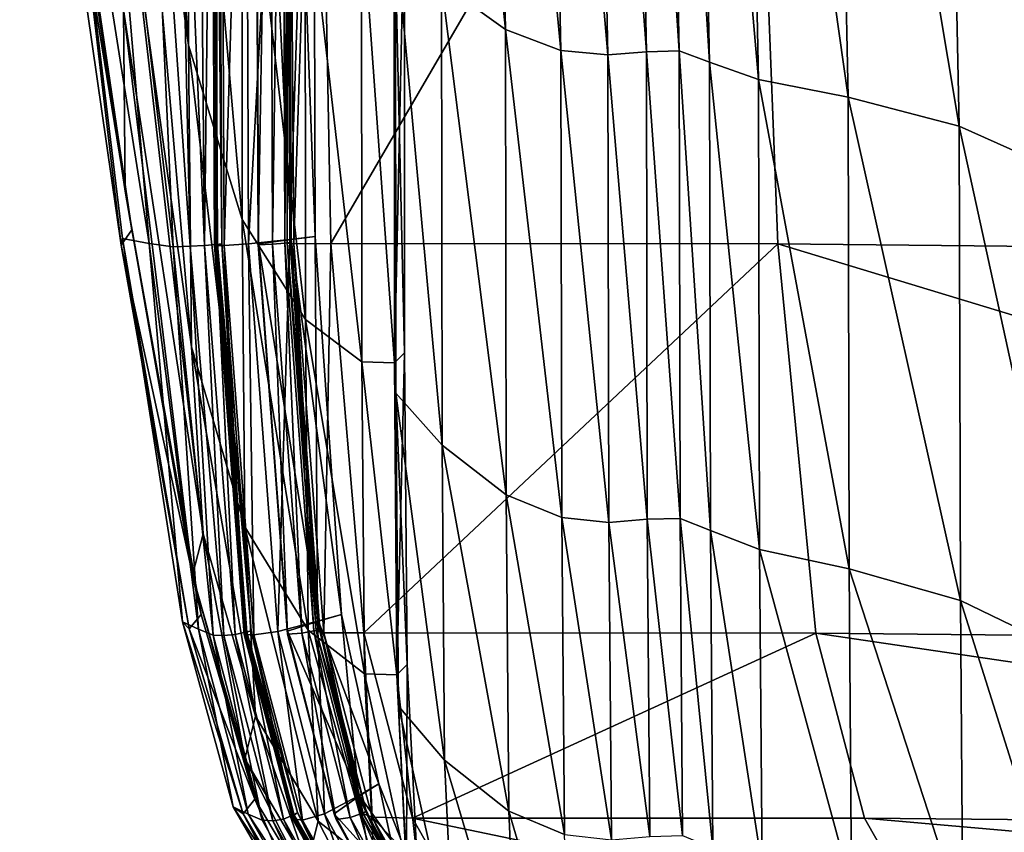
# Model space of a CAD drawing. Header units: millimetres. Extents: x 2387 to 13955, y -4964 to 364.
# Tile 860 of 1056: x 4392 to 4408, y -366 to -353. Entities that reach past the tile are written whole.
import ezdxf

# ---------------------------------------------------------------- set-up
doc = ezdxf.new("R2010")
doc.units = ezdxf.units.MM
doc.header["$MEASUREMENT"] = 0
doc.layers.add('Predefinito', color=7, linetype='Continuous', true_color=0x000000)

# ---------------------------------------------------------------- blocks, each defined once
blk = doc.blocks.new('Blocco 08')
at = {"layer": 'Predefinito'}
for points in [[(-543.664, -622.5, 1161.22), (-543.752, -627.89, 1145.504), (-542.705, -635.53, 1143.452)], [(-542.705, -635.53, 1143.452), (-542.702, -628.355, 1161.565), (-543.664, -622.5, 1161.22)], [(-538.784, -622.882, 1182.32), (-538.545, -634.516, 1164.865), (-537.494, -635.274, 1165.28)], [(-537.494, -635.274, 1165.28), (-537.735, -623.545, 1182.864), (-538.784, -622.882, 1182.32)], [(-536.582, -635.618, 1165.475), (-536.824, -623.842, 1183.12), (-537.735, -623.545, 1182.864)], [(-537.735, -623.545, 1182.864), (-537.494, -635.274, 1165.28), (-536.582, -635.618, 1165.475)], [(-536.824, -623.842, 1183.12), (-536.582, -635.618, 1165.475), (-535.808, -635.691, 1165.526)], [(-535.808, -635.691, 1165.526), (-536.051, -623.903, 1183.187), (-536.824, -623.842, 1183.12)], [(-535.176, -635.641, 1165.508), (-535.418, -623.853, 1183.163), (-536.051, -623.903, 1183.187)], [(-534.636, -635.626, 1165.509), (-534.878, -623.835, 1183.163), (-535.418, -623.853, 1183.163)], [(-535.418, -623.853, 1183.163), (-535.176, -635.641, 1165.508), (-534.636, -635.626, 1165.509)], [(-534.14, -635.81, 1165.613), (-534.383, -623.995, 1183.3), (-534.878, -623.835, 1183.163)], [(-534.878, -623.835, 1183.163), (-534.636, -635.626, 1165.509), (-534.14, -635.81, 1165.613)], [(-536.051, -623.903, 1183.187), (-535.808, -635.691, 1165.526), (-535.176, -635.641, 1165.508)], [(-534.383, -623.995, 1183.3), (-534.14, -635.81, 1165.613), (-533.332, -636.097, 1165.776)], [(-533.332, -636.097, 1165.776), (-533.576, -624.241, 1183.531), (-534.383, -623.995, 1183.3)], [(-531.86, -636.387, 1165.951), (-532.106, -624.488, 1183.816), (-533.576, -624.241, 1183.531)], [(-533.576, -624.241, 1183.531), (-533.332, -636.097, 1165.776), (-531.86, -636.387, 1165.951)], [(-532.106, -624.488, 1183.816), (-531.86, -636.387, 1165.951), (-530.033, -636.864, 1166.241)], [(-530.033, -636.864, 1166.241), (-530.282, -624.885, 1184.217), (-532.106, -624.488, 1183.816)], [(-528.158, -637.704, 1166.75), (-528.408, -625.577, 1184.796), (-530.282, -624.885, 1184.217)], [(-530.282, -624.885, 1184.217), (-530.033, -636.864, 1166.241), (-528.158, -637.704, 1166.75)], [(-545.483, -626.337, 1032.87), (-543.747, -637.934, 1032.959), (-543.776, -634.952, 1094.279)], [(-543.747, -637.934, 1032.959), (-545.483, -626.337, 1032.87), (-545.349, -626.96, 974.461)], [(-543.638, -638.571, 974.47), (-545.349, -626.96, 974.461), (-545.478, -627.265, 924.495)], [(-545.349, -626.96, 974.461), (-543.638, -638.571, 974.47), (-543.747, -637.934, 1032.959)], [(-541.718, -638.8, 790.42), (-541.766, -626.98, 790.458), (-541.076, -626.959, 789.639)], [(-541.076, -626.959, 789.639), (-541.038, -638.727, 789.599), (-541.718, -638.8, 790.42)], [(-541.021, -638.727, 789.389), (-541.058, -626.96, 789.43), (-541.603, -626.978, 788.496)], [(-541.121, -638.789, 782.66), (-541.159, -626.967, 782.702), (-541.054, -626.964, 782.529)], [(-541.054, -626.964, 782.529), (-541.019, -638.778, 782.487), (-541.121, -638.789, 782.66)], [(-541.019, -638.778, 782.487), (-541.054, -626.964, 782.529), (-541.118, -626.965, 782.335)], [(-541.082, -638.787, 782.293), (-541.118, -626.965, 782.335), (-541.06, -626.966, 780.497)], [(-541.118, -626.965, 782.335), (-541.082, -638.787, 782.293), (-541.019, -638.778, 782.487)], [(-541.06, -626.966, 780.497), (-540.975, -638.799, 780.454), (-541.082, -638.787, 782.293)], [(-541.038, -638.727, 789.599), (-541.076, -626.959, 789.639), (-540.656, -626.948, 789.573)], [(-540.975, -638.799, 780.454), (-541.06, -626.966, 780.497), (-540.592, -626.955, 775.391)], [(-540.625, -638.679, 789.531), (-540.656, -626.948, 789.573), (-541.058, -626.96, 789.43)], [(-541.058, -626.96, 789.43), (-541.021, -638.727, 789.389), (-540.625, -638.679, 789.531)], [(-540.656, -626.948, 789.573), (-540.625, -638.679, 789.531), (-541.038, -638.727, 789.599)], [(-540.592, -626.955, 775.391), (-540.368, -638.795, 775.345), (-540.975, -638.799, 780.454)], [(-540.368, -638.795, 775.345), (-540.592, -626.955, 775.391), (-533.475, -626.955, 730.262)], [(-533.475, -626.955, 730.262), (-533.014, -638.798, 730.209), (-540.368, -638.795, 775.345)], [(-533.475, -626.955, 730.262), (-512.947, -627.178, 608.348), (-512.025, -639.014, 608.277)], [(-512.025, -639.014, 608.277), (-533.014, -638.798, 730.209), (-533.475, -626.955, 730.262)], [(-544.338, -627.14, 844.583), (-543.504, -627.049, 817.254), (-542.959, -638.847, 817.229)], [(-543.504, -627.049, 817.254), (-542.942, -626.996, 803.602), (-542.682, -638.837, 803.57)], [(-542.682, -638.837, 803.57), (-542.959, -638.847, 817.229), (-543.504, -627.049, 817.254)], [(-542.942, -626.996, 803.602), (-542.553, -626.994, 798.449), (-542.445, -638.828, 798.414)], [(-542.445, -638.828, 798.414), (-542.682, -638.837, 803.57), (-542.942, -626.996, 803.602)], [(-542.445, -638.828, 798.414), (-542.553, -626.994, 798.449), (-542.306, -626.989, 796.615)], [(-542.306, -626.989, 796.615), (-542.25, -638.812, 796.58), (-542.445, -638.828, 798.414)], [(-542.23, -638.811, 796.211), (-542.285, -626.988, 796.246), (-542.336, -626.991, 795.301)], [(-542.28, -638.824, 795.266), (-542.336, -626.991, 795.301), (-542.174, -626.99, 792.859)], [(-542.336, -626.991, 795.301), (-542.28, -638.824, 795.266), (-542.23, -638.811, 796.211)], [(-542.25, -638.812, 796.58), (-542.306, -626.989, 796.615), (-542.211, -626.986, 796.436)], [(-542.157, -638.8, 796.4), (-542.211, -626.986, 796.436), (-542.285, -626.988, 796.246)], [(-542.285, -626.988, 796.246), (-542.23, -638.811, 796.211), (-542.157, -638.8, 796.4)], [(-542.174, -626.99, 792.859), (-542.12, -638.827, 792.823), (-542.28, -638.824, 795.266)], [(-542.211, -626.986, 796.436), (-542.157, -638.8, 796.4), (-542.25, -638.812, 796.58)], [(-542.12, -638.827, 792.823), (-542.174, -626.99, 792.859), (-541.766, -626.98, 790.458)], [(-541.766, -626.98, 790.458), (-541.718, -638.8, 790.42), (-542.12, -638.827, 792.823)], [(-541.563, -638.816, 786.017), (-541.609, -626.979, 786.057), (-541.365, -626.973, 783.623)], [(-541.558, -638.797, 788.457), (-541.603, -626.978, 788.496), (-541.609, -626.979, 786.057)], [(-541.609, -626.979, 786.057), (-541.563, -638.816, 786.017), (-541.558, -638.797, 788.457)], [(-541.603, -626.978, 788.496), (-541.558, -638.797, 788.457), (-541.021, -638.727, 789.389)], [(-541.365, -626.973, 783.623), (-541.324, -638.805, 783.581), (-541.563, -638.816, 786.017)], [(-541.324, -638.805, 783.581), (-541.365, -626.973, 783.623), (-541.159, -626.967, 782.702)], [(-541.159, -626.967, 782.702), (-541.121, -638.789, 782.66), (-541.324, -638.805, 783.581)], [(-543.814, -638.822, 924.487), (-545.478, -627.265, 924.495), (-545.191, -627.178, 881.644)], [(-545.478, -627.265, 924.495), (-543.814, -638.822, 924.487), (-543.638, -638.571, 974.47)], [(-545.191, -627.178, 881.644), (-544.338, -627.14, 844.583), (-543.355, -638.796, 844.572)], [(-543.355, -638.796, 844.572), (-543.791, -638.714, 881.643), (-545.191, -627.178, 881.644)], [(-545.191, -627.178, 881.644), (-543.791, -638.714, 881.643), (-543.814, -638.822, 924.487)], [(-542.959, -638.847, 817.229), (-543.355, -638.796, 844.572), (-544.338, -627.14, 844.583)], [(-542.657, -640.495, 1120.839), (-542.705, -635.53, 1143.452), (-543.752, -627.89, 1145.504)], [(-543.752, -627.89, 1145.504), (-543.642, -633.352, 1124.526), (-542.657, -640.495, 1120.839)], [(-542.702, -628.355, 1161.565), (-542.705, -635.53, 1143.452), (-541.824, -638.397, 1144.46)], [(-541.824, -638.397, 1144.46), (-541.826, -631.044, 1162.99), (-542.702, -628.355, 1161.565)], [(-540.782, -640.043, 1145.044), (-540.786, -632.584, 1163.815), (-541.826, -631.044, 1162.99)], [(-541.826, -631.044, 1162.99), (-541.824, -638.397, 1144.46), (-540.782, -640.043, 1145.044)], [(-540.786, -632.584, 1163.815), (-540.782, -640.043, 1145.044), (-539.856, -640.737, 1145.296)], [(-539.856, -640.737, 1145.296), (-539.862, -633.232, 1164.17), (-540.786, -632.584, 1163.815)], [(-539.321, -640.754, 1145.307), (-539.326, -633.245, 1164.184), (-539.156, -633.092, 1164.107)], [(-539.152, -640.591, 1145.252), (-539.156, -633.092, 1164.107), (-539.326, -633.245, 1164.184)], [(-539.156, -633.092, 1164.107), (-539.152, -640.591, 1145.252), (-539.321, -640.754, 1145.307)], [(-539.321, -640.754, 1145.307), (-539.326, -633.245, 1164.184), (-539.862, -633.232, 1164.17)], [(-539.862, -633.232, 1164.17), (-539.856, -640.737, 1145.296), (-539.321, -640.754, 1145.307)], [(-539.326, -633.245, 1164.184), (-539.321, -640.754, 1145.307), (-539.296, -641.254, 1145.482)], [(-539.296, -641.254, 1145.482), (-539.302, -633.715, 1164.432), (-539.326, -633.245, 1164.184)], [(-539.326, -633.245, 1164.184), (-539.321, -640.754, 1145.307), (-539.152, -640.591, 1145.252)], [(-543.642, -633.352, 1124.526), (-543.776, -634.952, 1094.279), (-542.467, -643.567, 1086.469)], [(-542.467, -643.567, 1086.469), (-542.657, -640.495, 1120.839), (-543.642, -633.352, 1124.526)], [(-538.537, -642.112, 1145.789), (-538.545, -634.516, 1164.865), (-539.302, -633.715, 1164.432)], [(-539.302, -633.715, 1164.432), (-539.296, -641.254, 1145.482), (-538.537, -642.112, 1145.789)], [(-538.545, -634.516, 1164.865), (-538.537, -642.112, 1145.789), (-537.484, -642.925, 1146.083)], [(-537.484, -642.925, 1146.083), (-537.494, -635.274, 1165.28), (-538.545, -634.516, 1164.865)], [(-542.639, -644.245, 1033.097), (-542.467, -643.567, 1086.469), (-543.776, -634.952, 1094.279)], [(-543.776, -634.952, 1094.279), (-543.747, -637.934, 1032.959), (-542.639, -644.245, 1033.097)], [(-536.568, -643.297, 1146.222), (-536.582, -635.618, 1165.475), (-537.494, -635.274, 1165.28)], [(-537.494, -635.274, 1165.28), (-537.484, -642.925, 1146.083), (-536.568, -643.297, 1146.222)], [(-542.705, -635.53, 1143.452), (-542.657, -640.495, 1120.839), (-541.782, -643.454, 1121.455)], [(-541.782, -643.454, 1121.455), (-541.824, -638.397, 1144.46), (-542.705, -635.53, 1143.452)], [(-536.582, -635.618, 1165.475), (-536.568, -643.297, 1146.222), (-535.794, -643.379, 1146.259)], [(-535.794, -643.379, 1146.259), (-535.808, -635.691, 1165.526), (-536.582, -635.618, 1165.475)], [(-535.162, -643.328, 1146.247), (-535.176, -635.641, 1165.508), (-535.808, -635.691, 1165.526)], [(-535.808, -635.691, 1165.526), (-535.794, -643.379, 1146.259), (-535.162, -643.328, 1146.247)], [(-534.622, -643.315, 1146.248), (-534.636, -635.626, 1165.509), (-535.176, -635.641, 1165.508)], [(-535.176, -635.641, 1165.508), (-535.162, -643.328, 1146.247), (-534.622, -643.315, 1146.248)], [(-534.124, -643.514, 1146.322), (-534.14, -635.81, 1165.613), (-534.636, -635.626, 1165.509)], [(-534.636, -635.626, 1165.509), (-534.622, -643.315, 1146.248), (-534.124, -643.514, 1146.322)], [(-534.14, -635.81, 1165.613), (-534.124, -643.514, 1146.322), (-533.315, -643.824, 1146.437)], [(-533.315, -643.824, 1146.437), (-533.332, -636.097, 1165.776), (-534.14, -635.81, 1165.613)], [(-531.843, -644.143, 1146.563), (-531.86, -636.387, 1165.951), (-533.332, -636.097, 1165.776)], [(-533.332, -636.097, 1165.776), (-533.315, -643.824, 1146.437), (-531.843, -644.143, 1146.563)], [(-531.86, -636.387, 1165.951), (-531.843, -644.143, 1146.563), (-530.011, -644.662, 1146.774)], [(-530.011, -644.662, 1146.774), (-530.033, -636.864, 1166.241), (-531.86, -636.387, 1165.951)], [(-528.129, -645.573, 1147.15), (-528.158, -637.704, 1166.75), (-530.033, -636.864, 1166.241)], [(-530.033, -636.864, 1166.241), (-530.011, -644.662, 1146.774), (-528.129, -645.573, 1147.15)], [(-542.501, -644.893, 974.524), (-542.639, -644.245, 1033.097), (-543.747, -637.934, 1032.959)], [(-543.747, -637.934, 1032.959), (-543.638, -638.571, 974.47), (-542.501, -644.893, 974.524)], [(-540.74, -645.153, 1121.812), (-540.782, -640.043, 1145.044), (-541.824, -638.397, 1144.46)], [(-541.824, -638.397, 1144.46), (-541.782, -643.454, 1121.455), (-540.74, -645.153, 1121.812)], [(-542.501, -644.893, 974.524), (-543.638, -638.571, 974.47), (-543.814, -638.822, 924.487)], [(-542.694, -645.129, 924.546), (-543.814, -638.822, 924.487), (-543.791, -638.714, 881.643)], [(-542.808, -645.014, 881.727), (-543.791, -638.714, 881.643), (-543.355, -638.796, 844.572)], [(-543.791, -638.714, 881.643), (-542.808, -645.014, 881.727), (-542.694, -645.129, 924.546)], [(-541.24, -645.171, 790.423), (-541.718, -638.8, 790.42), (-541.038, -638.727, 789.599)], [(-540.569, -645.004, 789.389), (-541.021, -638.727, 789.389), (-541.558, -638.797, 788.457)], [(-541.038, -638.727, 789.599), (-540.586, -645.003, 789.599), (-541.24, -645.171, 790.423)], [(-540.646, -645.163, 782.662), (-541.121, -638.789, 782.66), (-541.019, -638.778, 782.487)], [(-540.547, -645.139, 782.487), (-541.019, -638.778, 782.487), (-541.082, -638.787, 782.293)], [(-540.586, -645.003, 789.599), (-541.038, -638.727, 789.599), (-540.625, -638.679, 789.531)], [(-540.189, -644.892, 789.529), (-540.625, -638.679, 789.531), (-541.021, -638.727, 789.389)], [(-541.021, -638.727, 789.389), (-540.569, -645.004, 789.389), (-540.189, -644.892, 789.529)], [(-541.019, -638.778, 782.487), (-540.547, -645.139, 782.487), (-540.646, -645.163, 782.662)], [(-540.625, -638.679, 789.531), (-540.189, -644.892, 789.529), (-540.586, -645.003, 789.599)], [(-543.814, -638.822, 924.487), (-542.694, -645.129, 924.546), (-542.501, -644.893, 974.524)], [(-543.355, -638.796, 844.572), (-542.54, -645.136, 844.63), (-542.808, -645.014, 881.727)], [(-542.54, -645.136, 844.63), (-543.355, -638.796, 844.572), (-542.959, -638.847, 817.229)], [(-542.299, -645.235, 817.248), (-542.959, -638.847, 817.229), (-542.682, -638.837, 803.57)], [(-542.959, -638.847, 817.229), (-542.299, -645.235, 817.248), (-542.54, -645.136, 844.63)], [(-542.123, -645.24, 803.576), (-542.682, -638.837, 803.57), (-542.445, -638.828, 798.414)], [(-542.682, -638.837, 803.57), (-542.123, -645.24, 803.576), (-542.299, -645.235, 817.248)], [(-541.939, -645.224, 798.42), (-542.445, -638.828, 798.414), (-542.25, -638.812, 796.58)], [(-542.445, -638.828, 798.414), (-541.939, -645.224, 798.42), (-542.123, -645.24, 803.576)], [(-541.747, -645.185, 796.215), (-542.23, -638.811, 796.211), (-542.28, -638.824, 795.266)], [(-541.793, -645.221, 795.271), (-542.28, -638.824, 795.266), (-542.12, -638.827, 792.823)], [(-542.28, -638.824, 795.266), (-541.793, -645.221, 795.271), (-541.747, -645.185, 796.215)], [(-541.767, -645.186, 796.584), (-542.25, -638.812, 796.58), (-542.157, -638.8, 796.4)], [(-542.25, -638.812, 796.58), (-541.767, -645.186, 796.584), (-541.939, -645.224, 798.42)], [(-541.677, -645.163, 796.405), (-542.157, -638.8, 796.4), (-542.23, -638.811, 796.211)], [(-542.23, -638.811, 796.211), (-541.747, -645.185, 796.215), (-541.677, -645.163, 796.405)], [(-542.157, -638.8, 796.4), (-541.677, -645.163, 796.405), (-541.767, -645.186, 796.584)], [(-541.632, -645.23, 792.827), (-542.12, -638.827, 792.823), (-541.718, -638.8, 790.42)], [(-542.12, -638.827, 792.823), (-541.632, -645.23, 792.827), (-541.793, -645.221, 795.271)], [(-541.718, -638.8, 790.42), (-541.24, -645.171, 790.423), (-541.632, -645.23, 792.827)], [(-541.08, -645.167, 788.459), (-541.558, -638.797, 788.457), (-541.563, -638.816, 786.017)], [(-541.08, -645.219, 786.02), (-541.563, -638.816, 786.017), (-541.324, -638.805, 783.581)], [(-541.563, -638.816, 786.017), (-541.08, -645.219, 786.02), (-541.08, -645.167, 788.459)], [(-541.558, -638.797, 788.457), (-541.08, -645.167, 788.459), (-540.569, -645.004, 789.389)], [(-540.844, -645.201, 783.584), (-541.324, -638.805, 783.581), (-541.121, -638.789, 782.66)], [(-541.324, -638.805, 783.581), (-540.844, -645.201, 783.584), (-541.08, -645.219, 786.02)], [(-541.121, -638.789, 782.66), (-540.646, -645.163, 782.662), (-540.844, -645.201, 783.584)], [(-540.607, -645.163, 782.294), (-541.082, -638.787, 782.293), (-540.975, -638.799, 780.454)], [(-541.082, -638.787, 782.293), (-540.607, -645.163, 782.294), (-540.547, -645.139, 782.487)], [(-540.48, -645.195, 780.455), (-540.975, -638.799, 780.454), (-540.368, -638.795, 775.345)], [(-540.975, -638.799, 780.454), (-540.48, -645.195, 780.455), (-540.607, -645.163, 782.294)], [(-540.368, -638.795, 775.345), (-539.825, -645.197, 775.345), (-540.48, -645.195, 780.455)], [(-539.825, -645.197, 775.345), (-540.368, -638.795, 775.345), (-533.014, -638.798, 730.209)], [(-533.014, -638.798, 730.209), (-532.39, -645.199, 730.205), (-539.825, -645.197, 775.345)], [(-511.238, -645.409, 608.258), (-532.39, -645.199, 730.205), (-533.014, -638.798, 730.209)], [(-533.014, -638.798, 730.209), (-512.025, -639.014, 608.277), (-511.238, -645.409, 608.258)], [(-540.782, -640.043, 1145.044), (-540.74, -645.153, 1121.812), (-539.814, -645.868, 1121.966)], [(-539.814, -645.868, 1121.966), (-539.856, -640.737, 1145.296), (-540.782, -640.043, 1145.044)], [(-542.657, -640.495, 1120.839), (-542.467, -643.567, 1086.469), (-541.603, -646.568, 1086.77)], [(-541.603, -646.568, 1086.77), (-541.782, -643.454, 1121.455), (-542.657, -640.495, 1120.839)], [(-539.28, -645.884, 1121.973), (-539.321, -640.754, 1145.307), (-539.152, -640.591, 1145.252)], [(-539.11, -645.716, 1121.941), (-539.152, -640.591, 1145.252), (-539.321, -640.754, 1145.307)], [(-539.152, -640.591, 1145.252), (-539.11, -645.716, 1121.941), (-539.28, -645.884, 1121.973)], [(-539.28, -645.884, 1121.973), (-539.321, -640.754, 1145.307), (-539.856, -640.737, 1145.296)], [(-539.856, -640.737, 1145.296), (-539.814, -645.868, 1121.966), (-539.28, -645.884, 1121.973)], [(-539.321, -640.754, 1145.307), (-539.28, -645.884, 1121.973), (-539.252, -646.403, 1122.079)], [(-539.252, -646.403, 1122.079), (-539.296, -641.254, 1145.482), (-539.321, -640.754, 1145.307)], [(-539.321, -640.754, 1145.307), (-539.28, -645.884, 1121.973), (-539.11, -645.716, 1121.941)], [(-538.495, -647.287, 1122.266), (-538.537, -642.112, 1145.789), (-539.296, -641.254, 1145.482)], [(-539.296, -641.254, 1145.482), (-539.252, -646.403, 1122.079), (-538.495, -647.287, 1122.266)], [(-538.537, -642.112, 1145.789), (-538.495, -647.287, 1122.266), (-537.441, -648.128, 1122.445)], [(-537.441, -648.128, 1122.445), (-537.484, -642.925, 1146.083), (-538.537, -642.112, 1145.789)], [(-536.526, -648.511, 1122.53), (-536.568, -643.297, 1146.222), (-537.484, -642.925, 1146.083)], [(-537.484, -642.925, 1146.083), (-537.441, -648.128, 1122.445), (-536.526, -648.511, 1122.53)], [(-536.568, -643.297, 1146.222), (-536.526, -648.511, 1122.53), (-535.752, -648.597, 1122.554)], [(-535.752, -648.597, 1122.554), (-535.794, -643.379, 1146.259), (-536.568, -643.297, 1146.222)], [(-534.582, -648.529, 1122.549), (-534.622, -643.315, 1146.248), (-535.162, -643.328, 1146.247)], [(-534.084, -648.735, 1122.594), (-534.124, -643.514, 1146.322), (-534.622, -643.315, 1146.248)], [(-534.622, -643.315, 1146.248), (-534.582, -648.529, 1122.549), (-534.084, -648.735, 1122.594)], [(-540.573, -648.29, 1086.944), (-540.74, -645.153, 1121.812), (-541.782, -643.454, 1121.455)], [(-541.782, -643.454, 1121.455), (-541.603, -646.568, 1086.77), (-540.573, -648.29, 1086.944)], [(-535.122, -648.544, 1122.547), (-535.162, -643.328, 1146.247), (-535.794, -643.379, 1146.259)], [(-535.794, -643.379, 1146.259), (-535.752, -648.597, 1122.554), (-535.122, -648.544, 1122.547)], [(-535.162, -643.328, 1146.247), (-535.122, -648.544, 1122.547), (-534.582, -648.529, 1122.549)], [(-542.467, -643.567, 1086.469), (-542.639, -644.245, 1033.097), (-541.78, -647.267, 1033.216)], [(-541.78, -647.267, 1033.216), (-541.603, -646.568, 1086.77), (-542.467, -643.567, 1086.469)], [(-534.124, -643.514, 1146.322), (-534.084, -648.735, 1122.594), (-533.274, -649.056, 1122.665)], [(-533.274, -649.056, 1122.665), (-533.315, -643.824, 1146.437), (-534.124, -643.514, 1146.322)], [(-531.803, -649.386, 1122.742), (-531.843, -644.143, 1146.563), (-533.315, -643.824, 1146.437)], [(-533.315, -643.824, 1146.437), (-533.274, -649.056, 1122.665), (-531.803, -649.386, 1122.742)], [(-542.639, -644.245, 1033.097), (-542.501, -644.893, 974.524), (-541.615, -647.93, 974.571)], [(-541.615, -647.93, 974.571), (-541.78, -647.267, 1033.216), (-542.639, -644.245, 1033.097)], [(-531.843, -644.143, 1146.563), (-531.803, -649.386, 1122.742), (-529.975, -649.89, 1122.864)], [(-529.975, -649.89, 1122.864), (-530.011, -644.662, 1146.774), (-531.843, -644.143, 1146.563)], [(-528.096, -650.729, 1123.067), (-528.129, -645.573, 1147.15), (-530.011, -644.662, 1146.774)], [(-530.011, -644.662, 1146.774), (-529.975, -649.89, 1122.864), (-528.096, -650.729, 1123.067)], [(-541.615, -647.93, 974.571), (-542.501, -644.893, 974.524), (-542.694, -645.129, 924.546)], [(-539.91, -647.875, 789.591), (-540.586, -645.003, 789.599), (-540.189, -644.892, 789.529)], [(-539.576, -647.677, 789.515), (-540.189, -644.892, 789.529), (-540.569, -645.004, 789.389)], [(-540.189, -644.892, 789.529), (-539.576, -647.677, 789.515), (-539.91, -647.875, 789.591)], [(-541.972, -648.056, 881.817), (-542.808, -645.014, 881.727), (-542.54, -645.136, 844.63)], [(-541.808, -648.172, 924.608), (-542.694, -645.129, 924.546), (-542.808, -645.014, 881.727)], [(-542.808, -645.014, 881.727), (-541.972, -648.056, 881.817), (-541.808, -648.172, 924.608)], [(-540.47, -648.172, 790.423), (-541.24, -645.171, 790.423), (-540.586, -645.003, 789.599)], [(-539.893, -647.874, 789.381), (-540.569, -645.004, 789.389), (-541.08, -645.167, 788.459)], [(-540.586, -645.003, 789.599), (-539.91, -647.875, 789.591), (-540.47, -648.172, 790.423)], [(-540.569, -645.004, 789.389), (-539.893, -647.874, 789.381), (-539.576, -647.677, 789.515)], [(-542.694, -645.129, 924.546), (-541.808, -648.172, 924.608), (-541.615, -647.93, 974.571)], [(-542.54, -645.136, 844.63), (-541.728, -648.179, 844.691), (-541.972, -648.056, 881.817)], [(-541.728, -648.179, 844.691), (-542.54, -645.136, 844.63), (-542.299, -645.235, 817.248)], [(-541.493, -648.278, 817.265), (-542.299, -645.235, 817.248), (-542.123, -645.24, 803.576)], [(-542.299, -645.235, 817.248), (-541.493, -648.278, 817.265), (-541.728, -648.179, 844.691)], [(-541.319, -648.285, 803.579), (-542.123, -645.24, 803.576), (-541.939, -645.224, 798.42)], [(-542.123, -645.24, 803.576), (-541.319, -648.285, 803.579), (-541.493, -648.278, 817.265)], [(-541.143, -648.26, 798.423), (-541.939, -645.224, 798.42), (-541.767, -645.186, 796.584)], [(-541.939, -645.224, 798.42), (-541.143, -648.26, 798.423), (-541.319, -648.285, 803.579)], [(-540.971, -648.193, 796.216), (-541.747, -645.185, 796.215), (-541.793, -645.221, 795.271)], [(-540.997, -648.255, 795.273), (-541.793, -645.221, 795.271), (-541.632, -645.23, 792.827)], [(-541.793, -645.221, 795.271), (-540.997, -648.255, 795.273), (-540.971, -648.193, 796.216)], [(-540.991, -648.193, 796.586), (-541.767, -645.186, 796.584), (-541.677, -645.163, 796.405)], [(-541.767, -645.186, 796.584), (-540.991, -648.193, 796.586), (-541.143, -648.26, 798.423)], [(-540.915, -648.152, 796.406), (-541.677, -645.163, 796.405), (-541.747, -645.185, 796.215)], [(-541.747, -645.185, 796.215), (-540.971, -648.193, 796.216), (-540.915, -648.152, 796.406)], [(-541.677, -645.163, 796.405), (-540.915, -648.152, 796.406), (-540.991, -648.193, 796.586)], [(-540.831, -648.273, 792.83), (-541.632, -645.23, 792.827), (-541.24, -645.171, 790.423)], [(-541.632, -645.23, 792.827), (-540.831, -648.273, 792.83), (-540.997, -648.255, 795.273)], [(-541.24, -645.171, 790.423), (-540.47, -648.172, 790.423), (-540.831, -648.273, 792.83)], [(-540.311, -648.169, 788.46), (-541.08, -645.167, 788.459), (-541.08, -645.219, 786.02)], [(-541.08, -645.167, 788.459), (-540.311, -648.169, 788.46), (-539.893, -647.874, 789.381)], [(-540.279, -648.262, 786.023), (-541.08, -645.219, 786.02), (-540.844, -645.201, 783.584)], [(-541.08, -645.219, 786.02), (-540.279, -648.262, 786.023), (-540.311, -648.169, 788.46)], [(-540.05, -648.234, 783.586), (-540.844, -645.201, 783.584), (-540.646, -645.163, 782.662)], [(-540.844, -645.201, 783.584), (-540.05, -648.234, 783.586), (-540.279, -648.262, 786.023)], [(-540.74, -645.153, 1121.812), (-540.573, -648.29, 1086.944), (-539.654, -649.014, 1087.021)], [(-539.654, -649.014, 1087.021), (-539.814, -645.868, 1121.966), (-540.74, -645.153, 1121.812)], [(-539.872, -648.17, 782.661), (-540.646, -645.163, 782.662), (-540.547, -645.139, 782.487)], [(-540.646, -645.163, 782.662), (-539.872, -648.17, 782.661), (-540.05, -648.234, 783.586)], [(-539.786, -648.128, 782.485), (-540.547, -645.139, 782.487), (-540.607, -645.163, 782.294)], [(-539.832, -648.17, 782.294), (-540.607, -645.163, 782.294), (-540.48, -645.195, 780.455)], [(-540.607, -645.163, 782.294), (-539.832, -648.17, 782.294), (-539.786, -648.128, 782.485)], [(-540.547, -645.139, 782.487), (-539.786, -648.128, 782.485), (-539.872, -648.17, 782.661)], [(-539.686, -648.228, 780.457), (-540.48, -645.195, 780.455), (-539.825, -645.197, 775.345)], [(-540.48, -645.195, 780.455), (-539.686, -648.228, 780.457), (-539.832, -648.17, 782.294)], [(-539.825, -645.197, 775.345), (-539.025, -648.24, 775.348), (-539.686, -648.228, 780.457)], [(-539.025, -648.24, 775.348), (-539.825, -645.197, 775.345), (-532.39, -645.199, 730.205)], [(-532.39, -645.199, 730.205), (-531.591, -648.24, 730.204), (-539.025, -648.24, 775.348)], [(-532.39, -645.199, 730.205), (-511.238, -645.409, 608.258), (-510.448, -648.439, 608.245)], [(-510.448, -648.439, 608.245), (-531.591, -648.24, 730.204), (-532.39, -645.199, 730.205)], [(-539.119, -649.027, 1087.025), (-539.28, -645.884, 1121.973), (-539.11, -645.716, 1121.941)], [(-538.949, -648.855, 1087.01), (-539.11, -645.716, 1121.941), (-539.28, -645.884, 1121.973)], [(-539.11, -645.716, 1121.941), (-538.949, -648.855, 1087.01), (-539.119, -649.027, 1087.025)], [(-539.119, -649.027, 1087.025), (-539.28, -645.884, 1121.973), (-539.814, -645.868, 1121.966)], [(-539.814, -645.868, 1121.966), (-539.654, -649.014, 1087.021), (-539.119, -649.027, 1087.025)], [(-539.28, -645.884, 1121.973), (-539.119, -649.027, 1087.025), (-539.097, -649.556, 1087.076)], [(-539.097, -649.556, 1087.076), (-539.252, -646.403, 1122.079), (-539.28, -645.884, 1121.973)], [(-539.28, -645.884, 1121.973), (-539.119, -649.027, 1087.025), (-538.949, -648.855, 1087.01)], [(-538.347, -650.452, 1087.167), (-538.495, -647.287, 1122.266), (-539.252, -646.403, 1122.079)], [(-539.252, -646.403, 1122.079), (-539.097, -649.556, 1087.076), (-538.347, -650.452, 1087.167)], [(-541.603, -646.568, 1086.77), (-541.78, -647.267, 1033.216), (-540.754, -649.004, 1033.285)], [(-540.754, -649.004, 1033.285), (-540.573, -648.29, 1086.944), (-541.603, -646.568, 1086.77)], [(-540.569, -649.681, 974.599), (-540.754, -649.004, 1033.285), (-541.78, -647.267, 1033.216)], [(-541.78, -647.267, 1033.216), (-541.615, -647.93, 974.571), (-540.569, -649.681, 974.599)], [(-538.495, -647.287, 1122.266), (-538.347, -650.452, 1087.167), (-537.302, -651.303, 1087.255)], [(-537.302, -651.303, 1087.255), (-537.441, -648.128, 1122.445), (-538.495, -647.287, 1122.266)], [(-539.196, -649.428, 789.568), (-539.91, -647.875, 789.591), (-539.576, -647.677, 789.515)], [(-539.002, -649.127, 789.48), (-539.576, -647.677, 789.515), (-539.893, -647.874, 789.381)], [(-539.576, -647.677, 789.515), (-539.002, -649.127, 789.48), (-539.196, -649.428, 789.568)], [(-541.615, -647.93, 974.571), (-541.808, -648.172, 924.608), (-540.762, -649.93, 924.644)], [(-540.762, -649.93, 924.644), (-540.569, -649.681, 974.599), (-541.615, -647.93, 974.571)], [(-539.543, -649.88, 790.42), (-540.47, -648.172, 790.423), (-539.91, -647.875, 789.591)], [(-539.179, -649.427, 789.358), (-539.893, -647.874, 789.381), (-540.311, -648.169, 788.46)], [(-539.91, -647.875, 789.591), (-539.196, -649.428, 789.568), (-539.543, -649.88, 790.42)], [(-539.893, -647.874, 789.381), (-539.179, -649.427, 789.358), (-539.002, -649.127, 789.48)], [(-540.727, -649.938, 844.727), (-540.954, -649.813, 881.87), (-541.972, -648.056, 881.817)], [(-541.972, -648.056, 881.817), (-541.728, -648.179, 844.691), (-540.727, -649.938, 844.727)], [(-541.808, -648.172, 924.608), (-541.972, -648.056, 881.817), (-540.954, -649.813, 881.87)], [(-540.954, -649.813, 881.87), (-540.762, -649.93, 924.644), (-541.808, -648.172, 924.608)], [(-540.054, -649.912, 796.586), (-540.991, -648.193, 796.586), (-540.915, -648.152, 796.406)], [(-540.008, -649.847, 796.403), (-540.915, -648.152, 796.406), (-540.971, -648.193, 796.216)], [(-540.915, -648.152, 796.406), (-540.008, -649.847, 796.403), (-540.054, -649.912, 796.586)], [(-539.834, -650.034, 792.833), (-540.831, -648.273, 792.83), (-540.47, -648.172, 790.423)], [(-540.47, -648.172, 790.423), (-539.543, -649.88, 790.42), (-539.834, -650.034, 792.833)], [(-539.384, -649.877, 788.456), (-540.311, -648.169, 788.46), (-540.279, -648.262, 786.023)], [(-540.311, -648.169, 788.46), (-539.384, -649.877, 788.456), (-539.179, -649.427, 789.358)], [(-539.067, -649.986, 783.587), (-540.05, -648.234, 783.586), (-539.872, -648.17, 782.661)], [(-538.934, -649.887, 782.657), (-539.872, -648.17, 782.661), (-539.786, -648.128, 782.485)], [(-539.872, -648.17, 782.661), (-538.934, -649.887, 782.657), (-539.067, -649.986, 783.587)], [(-538.878, -649.823, 782.478), (-539.786, -648.128, 782.485), (-539.832, -648.17, 782.294)], [(-538.894, -649.887, 782.29), (-539.832, -648.17, 782.294), (-539.686, -648.228, 780.457)], [(-539.832, -648.17, 782.294), (-538.894, -649.887, 782.29), (-538.878, -649.823, 782.478)], [(-539.786, -648.128, 782.485), (-538.878, -649.823, 782.478), (-538.934, -649.887, 782.657)], [(-536.392, -651.691, 1087.298), (-536.526, -648.511, 1122.53), (-537.441, -648.128, 1122.445)], [(-537.441, -648.128, 1122.445), (-537.302, -651.303, 1087.255), (-536.392, -651.691, 1087.298)], [(-540.495, -650.042, 817.277), (-540.727, -649.938, 844.727), (-541.728, -648.179, 844.691)], [(-541.728, -648.179, 844.691), (-541.493, -648.278, 817.265), (-540.495, -650.042, 817.277)], [(-540.495, -650.042, 817.277), (-541.493, -648.278, 817.265), (-541.319, -648.285, 803.579)], [(-540.322, -650.047, 803.582), (-541.319, -648.285, 803.579), (-541.143, -648.26, 798.423)], [(-541.319, -648.285, 803.579), (-540.322, -650.047, 803.582), (-540.495, -650.042, 817.277)], [(-540.161, -650.011, 798.425), (-541.143, -648.26, 798.423), (-540.991, -648.193, 796.586)], [(-541.143, -648.26, 798.423), (-540.161, -650.011, 798.425), (-540.322, -650.047, 803.582)], [(-540.034, -649.911, 796.216), (-540.971, -648.193, 796.216), (-540.997, -648.255, 795.273)], [(-540.015, -650.005, 795.276), (-540.997, -648.255, 795.273), (-540.831, -648.273, 792.83)], [(-540.997, -648.255, 795.273), (-540.015, -650.005, 795.276), (-540.034, -649.911, 796.216)], [(-540.991, -648.193, 796.586), (-540.054, -649.912, 796.586), (-540.161, -650.011, 798.425)], [(-540.971, -648.193, 796.216), (-540.034, -649.911, 796.216), (-540.008, -649.847, 796.403)], [(-540.831, -648.273, 792.83), (-539.834, -650.034, 792.833), (-540.015, -650.005, 795.276)], [(-540.573, -648.29, 1086.944), (-540.754, -649.004, 1033.285), (-539.836, -649.736, 1033.317)], [(-539.836, -649.736, 1033.317), (-539.654, -649.014, 1087.021), (-540.573, -648.29, 1086.944)], [(-539.282, -650.022, 786.026), (-540.279, -648.262, 786.023), (-540.05, -648.234, 783.586)], [(-540.279, -648.262, 786.023), (-539.282, -650.022, 786.026), (-539.384, -649.877, 788.456)], [(-540.05, -648.234, 783.586), (-539.067, -649.986, 783.587), (-539.282, -650.022, 786.026)], [(-538.027, -650, 775.35), (-538.703, -649.979, 780.459), (-539.686, -648.228, 780.457)], [(-539.686, -648.228, 780.457), (-539.025, -648.24, 775.348), (-538.027, -650, 775.35)], [(-539.686, -648.228, 780.457), (-538.703, -649.979, 780.459), (-538.894, -649.887, 782.29)], [(-530.595, -649.996, 730.205), (-538.027, -650, 775.35), (-539.025, -648.24, 775.348)], [(-539.025, -648.24, 775.348), (-531.591, -648.24, 730.204), (-530.595, -649.996, 730.205)], [(-509.462, -650.184, 608.238), (-530.595, -649.996, 730.205), (-531.591, -648.24, 730.204)], [(-531.591, -648.24, 730.204), (-510.448, -648.439, 608.245), (-509.462, -650.184, 608.238)]]:
    blk.add_3dface(points, dxfattribs=at)

msp = doc.modelspace()

# ---------------------------------------------------------------- block references
at = {"layer": 'Predefinito'}
msp.add_blockref('Blocco 08', (4937.65, 282.162), dxfattribs=at)

doc.saveas('drawing.dxf')
